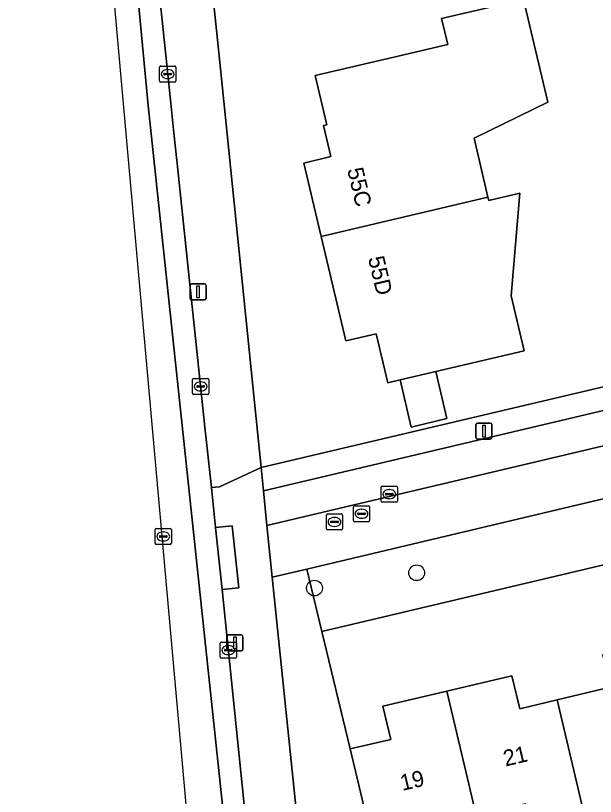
# Model space of a CAD drawing. Extents: x 158031 to 159244, y 380104 to 381214.
# Drawn here: x 158406.13 to 158442.08, y 380584.14 to 380632.61 of the extents above; entities that cross this region are included whole.
import ezdxf

# ---------------------------------------------------------------- set-up
doc = ezdxf.new("R2010")
doc.units = 0
for name, color, linetype in [('IMGEO_Boom', 7, 'Continuous'), ('IMGEO_Erf', 7, 'Continuous'), ('IMGEO_Groenvoorziening', 7, 'Continuous'), ('IMGEO_Hek', 7, 'Continuous'), ('IMGEO_Kolk', 7, 'Continuous'), ('IMGEO_Lichtmast', 7, 'Continuous'), ('IMGEO_Muur', 7, 'Continuous'), ('IMGEO_Pand', 7, 'Continuous'), ('IMGEO_Pand_nummerreeks', 7, 'Continuous'), ('IMGEO_Parkeervlak_open', 7, 'Continuous'), ('IMGEO_Rijbaan_lokaal_gesloten', 7, 'Continuous'), ('IMGEO_Rijbaan_lokaal_open', 7, 'Continuous'), ('IMGEO_Rioolput', 7, 'Continuous'), ('IMGEO_Voetpad_open', 7, 'Continuous')]:
    doc.layers.add(name, color=color, linetype=linetype)

msp = doc.modelspace()

# ---------------------------------------------------------------- linework, layer by layer
at = {"layer": 'IMGEO_Boom'}
for centre in [(158430.995, 380598.02), (158424.663, 380597.069)]:
    msp.add_circle(centre, 0.489, dxfattribs=at)
at = {"layer": 'IMGEO_Erf'}
for points in [[(158416.927, 380647.515), (158417.504, 380641.99), (158418.723, 380630.324), (158421.355, 380604.556), (158438.087, 380608.511), (158441.26, 380609.261), (158446.214, 380610.431), (158513.92, 380626.456), (158514.182, 380625.412), (158521.646, 380627.199), (158530.026, 380629.187), (158531.071, 380629.424), (158528.987, 380638.268), (158523.271, 380636.922), (158522.125, 380641.789), (158521.882, 380642.821), (158531.246, 380645.027), (158530.288, 380649.096), (158532.217, 380649.55), (158530.844, 380655.379)], [(158488.931, 380609.483), (158425.116, 380594.369), (158426.877, 380587.082), (158429.392, 380587.677), (158428.905, 380589.736), (158432.859, 380590.672), (158436.9, 380591.628), (158437.385, 380589.58), (158439.701, 380590.128), (158443.001, 380590.909)]]:
    msp.add_lwpolyline(points, dxfattribs=at)
msp.add_lwpolyline([(158437.659, 380611.799), (158432.176, 380610.508), (158432.864, 380607.588), (158430.651, 380607.066), (158429.963, 380609.987), (158429.21, 380609.81), (158428.491, 380612.862), (158426.599, 380612.417), (158425.072, 380618.901), (158423.999, 380623.457), (158425.681, 380623.852), (158425.227, 380625.779), (158425.423, 380625.825), (158424.704, 380628.88), (158429.571, 380630.026), (158432.919, 380630.814), (158432.54, 380632.429), (158437.631, 380633.627), (158439.133, 380627.241), (158434.555, 380624.991), (158435.415, 380621.336), (158435.466, 380621.12), (158437.403, 380621.576), (158436.855, 380615.214)], close=True, dxfattribs=at)
at = {"layer": 'IMGEO_Groenvoorziening'}
for points in [[(158506.752, 380617.853), (158424.178, 380598.251), (158425.116, 380594.369), (158488.931, 380609.483), (158491.005, 380609.937), (158500.182, 380612.101), (158507.64, 380613.869)], [(158424.178, 380598.251), (158422.041, 380597.744), (158425.085, 380568.092), (158431.096, 380569.492), (158428.682, 380579.455), (158426.877, 380587.082), (158425.116, 380594.369)]]:
    msp.add_lwpolyline(points, close=True, dxfattribs=at)
at = {"layer": 'IMGEO_Hek'}
msp.add_lwpolyline([(158446.214, 380610.431), (158441.26, 380609.261)], dxfattribs=at)
at = {"layer": 'IMGEO_Kolk'}
for p, q in [((158415.054, 380628.553), (158415.054, 380629.405)), ((158415.129, 380629.479), (158415.981, 380629.479)), ((158415.356, 380629.022), (158415.754, 380629.022)), ((158415.542, 380629.259), (158415.567, 380629.259)), ((158416.055, 380629.405), (158416.055, 380628.553)), ((158415.313, 380628.973), (158415.313, 380628.985)), ((158415.751, 380628.936), (158415.353, 380628.936)), ((158415.565, 380628.699), (158415.54, 380628.699)), ((158415.797, 380628.985), (158415.797, 380628.973)), ((158415.981, 380628.479), (158415.129, 380628.479)), ((158417.101, 380609.16), (158417.101, 380610.012)), ((158417.176, 380610.086), (158418.028, 380610.086)), ((158417.403, 380609.629), (158417.801, 380609.629)), ((158417.589, 380609.866), (158417.614, 380609.866)), ((158418.102, 380610.012), (158418.102, 380609.16)), ((158417.36, 380609.58), (158417.36, 380609.592)), ((158417.798, 380609.543), (158417.4, 380609.543)), ((158417.612, 380609.306), (158417.587, 380609.306)), ((158417.844, 380609.592), (158417.844, 380609.58)), ((158418.028, 380609.086), (158417.176, 380609.086)), ((158428.8, 380602.474), (158428.8, 380603.326)), ((158428.875, 380603.4), (158429.727, 380603.4)), ((158429.801, 380603.326), (158429.801, 380602.474)), ((158429.059, 380602.894), (158429.059, 380602.906)), ((158429.497, 380602.857), (158429.099, 380602.857)), ((158429.102, 380602.943), (158429.5, 380602.943)), ((158429.288, 380603.18), (158429.313, 380603.18)), ((158429.543, 380602.906), (158429.543, 380602.894)), ((158429.727, 380602.4), (158428.875, 380602.4)), ((158429.311, 380602.62), (158429.286, 380602.62)), ((158418.816, 380592.79), (158418.816, 380593.642)), ((158418.891, 380593.716), (158419.743, 380593.716)), ((158419.817, 380593.642), (158419.817, 380592.79)), ((158419.075, 380593.21), (158419.075, 380593.222)), ((158419.513, 380593.173), (158419.115, 380593.173)), ((158419.118, 380593.259), (158419.516, 380593.259)), ((158419.304, 380593.496), (158419.329, 380593.496)), ((158419.559, 380593.222), (158419.559, 380593.21)), ((158419.743, 380592.716), (158418.891, 380592.716)), ((158419.327, 380592.936), (158419.302, 380592.936))]:
    msp.add_line(p, q, dxfattribs=at)
for points in [[(158415.054, 380628.553), (158415.054, 380629.405)], [(158415.129, 380629.479), (158415.981, 380629.479)], [(158416.055, 380629.405), (158416.055, 380628.553)], [(158415.981, 380628.479), (158415.129, 380628.479)], [(158417.101, 380609.16), (158417.101, 380610.012)], [(158417.176, 380610.086), (158418.028, 380610.086)], [(158418.102, 380610.012), (158418.102, 380609.16)], [(158418.028, 380609.086), (158417.176, 380609.086)], [(158428.8, 380602.474), (158428.8, 380603.326)], [(158428.875, 380603.4), (158429.727, 380603.4)], [(158429.801, 380603.326), (158429.801, 380602.474)], [(158429.727, 380602.4), (158428.875, 380602.4)], [(158418.816, 380592.79), (158418.816, 380593.642)], [(158418.891, 380593.716), (158419.743, 380593.716)], [(158419.817, 380593.642), (158419.817, 380592.79)], [(158419.743, 380592.716), (158418.891, 380592.716)]]:
    msp.add_lwpolyline(points, dxfattribs=at)
for centre, radius, start, end in [((158415.131, 380629.403), 0.0765, 91.552, 178.448), ((158415.131, 380629.403), 0.0765, 91.552, 178.448), ((158415.353, 380628.982), 0.0403, 85.8775, 175.7526), ((158415.758, 380628.984), 0.0386, 1.7309, 96.639), ((158415.979, 380629.403), 0.0765, 1.552, 88.448), ((158415.979, 380629.403), 0.0765, 1.552, 88.448), ((158415.131, 380628.555), 0.0765, 181.552, 268.448), ((158415.131, 380628.555), 0.0765, 181.552, 268.448), ((158415.35, 380628.972), 0.0366, 178.938, 274.7102), ((158415.754, 380628.979), 0.043, 264.8664, 352.4533), ((158415.979, 380628.555), 0.0765, 271.552, 358.448), ((158415.979, 380628.555), 0.0765, 271.552, 358.448), ((158417.178, 380610.01), 0.0765, 91.552, 178.448), ((158417.178, 380610.01), 0.0765, 91.552, 178.448), ((158417.4, 380609.589), 0.0403, 85.8775, 175.7526), ((158417.805, 380609.591), 0.0386, 1.7309, 96.639), ((158418.026, 380610.01), 0.0765, 1.552, 88.448), ((158418.026, 380610.01), 0.0765, 1.552, 88.448), ((158417.178, 380609.162), 0.0765, 181.552, 268.448), ((158417.178, 380609.162), 0.0765, 181.552, 268.448), ((158417.397, 380609.579), 0.0366, 178.938, 274.7102), ((158417.801, 380609.586), 0.043, 264.8664, 352.4533), ((158418.026, 380609.162), 0.0765, 271.552, 358.448), ((158418.026, 380609.162), 0.0765, 271.552, 358.448), ((158428.877, 380603.324), 0.0765, 91.552, 178.448), ((158428.877, 380603.324), 0.0765, 91.552, 178.448), ((158429.725, 380603.324), 0.0765, 1.552, 88.448), ((158429.725, 380603.324), 0.0765, 1.552, 88.448), ((158429.099, 380602.903), 0.0403, 85.8775, 175.7526), ((158429.096, 380602.893), 0.0366, 178.938, 274.7102), ((158429.5, 380602.9), 0.043, 264.8664, 352.4533), ((158429.504, 380602.905), 0.0386, 1.7309, 96.639), ((158428.877, 380602.476), 0.0765, 181.552, 268.448), ((158428.877, 380602.476), 0.0765, 181.552, 268.448), ((158429.725, 380602.476), 0.0765, 271.552, 358.448), ((158429.725, 380602.476), 0.0765, 271.552, 358.448), ((158418.893, 380593.64), 0.0765, 91.552, 178.448), ((158418.893, 380593.64), 0.0765, 91.552, 178.448), ((158419.741, 380593.64), 0.0765, 1.552, 88.448), ((158419.741, 380593.64), 0.0765, 1.552, 88.448), ((158419.115, 380593.219), 0.0403, 85.8775, 175.7526), ((158419.112, 380593.209), 0.0366, 178.938, 274.7102), ((158419.516, 380593.216), 0.043, 264.8664, 352.4533), ((158419.52, 380593.221), 0.0386, 1.7309, 96.639), ((158418.893, 380592.792), 0.0765, 181.552, 268.448), ((158418.893, 380592.792), 0.0765, 181.552, 268.448), ((158419.741, 380592.792), 0.0765, 271.552, 358.448), ((158419.741, 380592.792), 0.0765, 271.552, 358.448)]:
    msp.add_arc(centre, radius, start, end, dxfattribs=at)
for centre, major_axis, ratio, start_param, end_param in [((158415.541, 380628.979), (-0.387, 0.002), 0.722429, 4.712389, 7.853982), ((158415.566, 380628.979), (-0.39, 0.002), 0.717154, 1.570796, 4.712389), ((158417.588, 380609.586), (-0.387, 0.002), 0.722429, 4.712389, 7.853982), ((158417.613, 380609.586), (-0.39, 0.002), 0.717154, 1.570796, 4.712389), ((158429.287, 380602.9), (-0.387, 0.002), 0.722429, 4.712389, 7.853982), ((158429.312, 380602.9), (-0.39, 0.002), 0.717154, 1.570796, 4.712389), ((158419.303, 380593.216), (-0.387, 0.002), 0.722429, 4.712389, 7.853982), ((158419.328, 380593.216), (-0.39, 0.002), 0.717154, 1.570796, 4.712389)]:
    msp.add_ellipse(centre, major_axis=major_axis, ratio=ratio, start_param=start_param, end_param=end_param, dxfattribs=at)
at = {"layer": 'IMGEO_Lichtmast'}
for p, q in [((158417.043, 380615.956), (158417.833, 380615.956)), ((158417.833, 380615.956), (158417.043, 380615.956)), ((158416.943, 380615.056), (158416.943, 380615.856)), ((158416.943, 380615.856), (158416.943, 380615.056)), ((158417.933, 380615.856), (158417.933, 380615.056)), ((158417.933, 380615.056), (158417.933, 380615.856)), ((158417.833, 380614.956), (158417.043, 380614.956)), ((158417.043, 380614.956), (158417.833, 380614.956)), ((158434.672, 380606.417), (158434.672, 380607.217)), ((158434.672, 380607.217), (158434.672, 380606.417)), ((158434.772, 380607.317), (158435.562, 380607.317)), ((158435.562, 380607.317), (158434.772, 380607.317)), ((158435.662, 380607.217), (158435.662, 380606.417)), ((158435.662, 380606.417), (158435.662, 380607.217)), ((158435.562, 380606.317), (158434.772, 380606.317)), ((158434.772, 380606.317), (158435.562, 380606.317)), ((158419.332, 380594.165), (158420.122, 380594.165)), ((158420.122, 380594.165), (158419.332, 380594.165)), ((158419.232, 380593.265), (158419.232, 380594.065)), ((158419.232, 380594.065), (158419.232, 380593.265)), ((158420.222, 380594.065), (158420.222, 380593.265)), ((158420.222, 380593.265), (158420.222, 380594.065)), ((158420.122, 380593.165), (158419.332, 380593.165)), ((158419.332, 380593.165), (158420.122, 380593.165))]:
    msp.add_line(p, q, dxfattribs=at)
for points in [[(158417.363, 380615.831), (158417.513, 380615.831), (158417.513, 380615.081), (158417.363, 380615.081), (158417.363, 380615.831)], [(158435.092, 380607.192), (158435.242, 380607.192), (158435.242, 380606.442), (158435.092, 380606.442), (158435.092, 380607.192)], [(158419.652, 380594.04), (158419.802, 380594.04), (158419.802, 380593.29), (158419.652, 380593.29), (158419.652, 380594.04)]]:
    msp.add_lwpolyline(points, dxfattribs=at)
for centre, start, end in [((158417.043, 380615.856), 90, 180), ((158417.043, 380615.856), 90, 180), ((158417.833, 380615.856), 0, 90), ((158417.833, 380615.856), 360, 90), ((158417.043, 380615.056), 180, 270), ((158417.043, 380615.056), 180, 270), ((158417.833, 380615.056), 270, 0), ((158417.833, 380615.056), 270, 0), ((158434.772, 380607.217), 90, 180), ((158434.772, 380607.217), 90, 180), ((158435.562, 380607.217), 0, 90), ((158435.562, 380607.217), 360, 90), ((158434.772, 380606.417), 180, 270), ((158434.772, 380606.417), 180, 270), ((158435.562, 380606.417), 270, 0), ((158435.562, 380606.417), 270, 0), ((158419.332, 380594.065), 90, 180), ((158419.332, 380594.065), 90, 180), ((158420.122, 380594.065), 0, 90), ((158420.122, 380594.065), 360, 90), ((158419.332, 380593.265), 180, 270), ((158419.332, 380593.265), 180, 270), ((158420.122, 380593.265), 270, 0), ((158420.122, 380593.265), 270, 0)]:
    msp.add_arc(centre, 0.1, start, end, dxfattribs=at)
at = {"layer": 'IMGEO_Muur'}
for points in [[(158418.723, 380630.324), (158417.504, 380641.99)], [(158441.26, 380609.261), (158438.087, 380608.511)]]:
    msp.add_lwpolyline(points, dxfattribs=at)
at = {"layer": 'IMGEO_Pand'}
for points in [[(158425.072, 380618.901), (158435.415, 380621.336), (158434.555, 380624.991), (158439.133, 380627.241), (158437.631, 380633.627), (158432.54, 380632.429), (158432.919, 380630.814), (158429.571, 380630.026), (158424.704, 380628.88), (158425.423, 380625.825), (158425.227, 380625.779), (158425.681, 380623.852), (158423.999, 380623.457)], [(158437.403, 380621.576), (158435.466, 380621.12), (158435.415, 380621.336), (158425.072, 380618.901), (158426.599, 380612.417), (158428.491, 380612.862), (158429.21, 380609.81), (158429.963, 380609.987), (158432.176, 380610.508), (158437.659, 380611.799), (158436.855, 380615.214)], [(158432.176, 380610.508), (158429.963, 380609.987), (158430.651, 380607.066), (158432.864, 380607.588)], [(158439.701, 380590.128), (158441.507, 380582.497), (158444.536, 380583.214), (158444.079, 380585.148), (158447.406, 380585.935), (158445.579, 380593.649), (158442.524, 380592.926), (158443.001, 380590.909)], [(158439.701, 380590.128), (158437.385, 380589.58), (158436.9, 380591.628), (158432.859, 380590.672), (158434.681, 380582.983), (158437.72, 380583.702), (158438.191, 380581.713), (158441.507, 380582.497)], [(158432.859, 380590.672), (158428.905, 380589.736), (158429.392, 380587.677), (158426.877, 380587.082), (158428.682, 380579.455), (158431.909, 380580.219), (158431.437, 380582.215), (158434.681, 380582.983)]]:
    msp.add_lwpolyline(points, close=True, dxfattribs=at)
at = {"layer": 'IMGEO_Parkeervlak_open'}
msp.add_lwpolyline([(158507.663, 380623.484), (158421.491, 380603.098), (158421.707, 380600.951), (158508.189, 380621.442)], close=True, dxfattribs=at)
at = {"layer": 'IMGEO_Rijbaan_lokaal_gesloten'}
for points in [[(158413.789, 380649.734), (158409.858, 380670.847), (158409.491, 380672.368), (158408.127, 380672.053), (158406.127, 380671.591), (158409.043, 380659.289), (158410.456, 380653.327), (158415.505, 380596.808), (158424.244, 380498.985), (158407.741, 380473.826)], [(158420.225, 380571.721), (158414.351, 380627.022), (158412.561, 380645.899), (158413.784, 380645.974)]]:
    msp.add_lwpolyline(points, dxfattribs=at)
msp.add_lwpolyline([(158426.535, 380511.584), (158427.809, 380511.591), (158427.489, 380514.895), (158422.164, 380565.415), (158421.809, 380568.833), (158418.932, 380596.973), (158418.795, 380598.318), (158418.53, 380600.821), (158418.267, 380603.305), (158417.868, 380607.069), (158416.136, 380623.426), (158415.915, 380625.516), (158415.743, 380627.168), (158413.784, 380645.974), (158412.561, 380645.899), (158414.351, 380627.022), (158420.225, 380571.721), (158420.529, 380568.655)], close=True, dxfattribs=at)
at = {"layer": 'IMGEO_Rijbaan_lokaal_open'}
msp.add_lwpolyline([(158513.999, 380619.504), (158513.405, 380622.477), (158513.36, 380622.667), (158511.199, 380622.155), (158508.189, 380621.442), (158421.707, 380600.951), (158422.041, 380597.744), (158424.178, 380598.251), (158506.752, 380617.853)], close=True, dxfattribs=at)
at = {"layer": 'IMGEO_Rioolput'}
for p, q in [((158427.074, 380601.258), (158427.074, 380602.11)), ((158427.149, 380602.184), (158428.001, 380602.184)), ((158427.562, 380601.964), (158427.587, 380601.964)), ((158428.075, 380602.11), (158428.075, 380601.258)), ((158425.4, 380600.75), (158425.4, 380601.602)), ((158425.475, 380601.676), (158426.327, 380601.676)), ((158425.888, 380601.456), (158425.913, 380601.456)), ((158426.401, 380601.602), (158426.401, 380600.75)), ((158427.333, 380601.678), (158427.333, 380601.69)), ((158427.771, 380601.641), (158427.373, 380601.641)), ((158427.376, 380601.727), (158427.774, 380601.727)), ((158427.585, 380601.404), (158427.56, 380601.404)), ((158427.817, 380601.69), (158427.817, 380601.678)), ((158425.659, 380601.17), (158425.659, 380601.182)), ((158426.097, 380601.133), (158425.699, 380601.133)), ((158425.702, 380601.219), (158426.1, 380601.219)), ((158426.143, 380601.182), (158426.143, 380601.17)), ((158428.001, 380601.184), (158427.149, 380601.184)), ((158414.782, 380599.848), (158414.782, 380600.7)), ((158414.857, 380600.774), (158415.709, 380600.774)), ((158415.27, 380600.554), (158415.295, 380600.554)), ((158415.783, 380600.7), (158415.783, 380599.848)), ((158426.327, 380600.676), (158425.475, 380600.676)), ((158425.911, 380600.896), (158425.886, 380600.896)), ((158415.041, 380600.268), (158415.041, 380600.28)), ((158415.479, 380600.231), (158415.081, 380600.231)), ((158415.084, 380600.317), (158415.482, 380600.317)), ((158415.293, 380599.994), (158415.268, 380599.994)), ((158415.525, 380600.28), (158415.525, 380600.268)), ((158415.709, 380599.774), (158414.857, 380599.774))]:
    msp.add_line(p, q, dxfattribs=at)
for points in [[(158427.074, 380601.258), (158427.074, 380602.11)], [(158427.149, 380602.184), (158428.001, 380602.184)], [(158428.075, 380602.11), (158428.075, 380601.258)], [(158425.4, 380600.75), (158425.4, 380601.602)], [(158425.475, 380601.676), (158426.327, 380601.676)], [(158426.401, 380601.602), (158426.401, 380600.75)], [(158428.001, 380601.184), (158427.149, 380601.184)], [(158414.782, 380599.848), (158414.782, 380600.7)], [(158414.857, 380600.774), (158415.709, 380600.774)], [(158415.783, 380600.7), (158415.783, 380599.848)], [(158426.327, 380600.676), (158425.475, 380600.676)], [(158415.709, 380599.774), (158414.857, 380599.774)]]:
    msp.add_lwpolyline(points, dxfattribs=at)
for centre, radius, start, end in [((158427.151, 380602.108), 0.0765, 91.552, 178.448), ((158427.151, 380602.108), 0.0765, 91.552, 178.448), ((158427.999, 380602.108), 0.0765, 1.552, 88.448), ((158427.999, 380602.108), 0.0765, 1.552, 88.448), ((158425.477, 380601.6), 0.0765, 91.552, 178.448), ((158425.477, 380601.6), 0.0765, 91.552, 178.448), ((158426.325, 380601.6), 0.0765, 1.552, 88.448), ((158426.325, 380601.6), 0.0765, 1.552, 88.448), ((158427.373, 380601.687), 0.0403, 85.8775, 175.7526), ((158427.37, 380601.677), 0.0366, 178.938, 274.7102), ((158427.774, 380601.684), 0.043, 264.8664, 352.4533), ((158427.778, 380601.689), 0.0386, 1.7309, 96.639), ((158425.699, 380601.179), 0.0403, 85.8775, 175.7526), ((158425.696, 380601.169), 0.0366, 178.938, 274.7102), ((158426.1, 380601.176), 0.043, 264.8664, 352.4533), ((158426.104, 380601.181), 0.0386, 1.7309, 96.639), ((158427.151, 380601.26), 0.0765, 181.552, 268.448), ((158427.151, 380601.26), 0.0765, 181.552, 268.448), ((158427.999, 380601.26), 0.0765, 271.552, 358.448), ((158427.999, 380601.26), 0.0765, 271.552, 358.448), ((158414.859, 380600.698), 0.0765, 91.552, 178.448), ((158414.859, 380600.698), 0.0765, 91.552, 178.448), ((158415.707, 380600.698), 0.0765, 1.552, 88.448), ((158415.707, 380600.698), 0.0765, 1.552, 88.448), ((158425.477, 380600.752), 0.0765, 181.552, 268.448), ((158425.477, 380600.752), 0.0765, 181.552, 268.448), ((158426.325, 380600.752), 0.0765, 271.552, 358.448), ((158426.325, 380600.752), 0.0765, 271.552, 358.448), ((158415.081, 380600.277), 0.0403, 85.8775, 175.7526), ((158415.078, 380600.267), 0.0366, 178.938, 274.7102), ((158415.482, 380600.274), 0.043, 264.8664, 352.4533), ((158415.486, 380600.279), 0.0386, 1.7309, 96.639), ((158414.859, 380599.85), 0.0765, 181.552, 268.448), ((158414.859, 380599.85), 0.0765, 181.552, 268.448), ((158415.707, 380599.85), 0.0765, 271.552, 358.448), ((158415.707, 380599.85), 0.0765, 271.552, 358.448)]:
    msp.add_arc(centre, radius, start, end, dxfattribs=at)
for centre, major_axis, ratio, start_param, end_param in [((158427.561, 380601.684), (-0.387, 0.002), 0.722429, 4.712389, 7.853982), ((158427.586, 380601.684), (-0.39, 0.002), 0.717154, 1.570796, 4.712389), ((158425.887, 380601.176), (-0.387, 0.002), 0.722429, 4.712389, 7.853982), ((158425.912, 380601.176), (-0.39, 0.002), 0.717154, 1.570796, 4.712389), ((158415.269, 380600.274), (-0.387, 0.002), 0.722429, 4.712389, 7.853982), ((158415.294, 380600.274), (-0.39, 0.002), 0.717154, 1.570796, 4.712389)]:
    msp.add_ellipse(centre, major_axis=major_axis, ratio=ratio, start_param=start_param, end_param=end_param, dxfattribs=at)
at = {"layer": 'IMGEO_Voetpad_open'}
for points in [[(158413.784, 380645.974), (158415.743, 380627.168), (158415.915, 380625.516), (158416.136, 380623.426), (158417.868, 380607.069), (158418.267, 380603.305), (158418.764, 380603.355), (158421.355, 380604.556), (158418.723, 380630.324), (158417.504, 380641.99)], [(158560.659, 380635.948), (158557.728, 380635.248), (158552.455, 380633.99), (158541.542, 380631.386), (158538.841, 380631.254), (158531.071, 380629.424), (158530.026, 380629.187), (158521.646, 380627.199), (158514.182, 380625.412), (158513.92, 380626.456), (158446.214, 380610.431), (158441.26, 380609.261), (158438.087, 380608.511), (158421.355, 380604.556), (158421.491, 380603.098), (158507.663, 380623.484), (158508.189, 380621.442), (158511.199, 380622.155), (158513.36, 380622.667), (158513.405, 380622.477), (158516.204, 380623.141), (158516.005, 380623.969), (158540.301, 380629.746)], [(158425.085, 380568.092), (158422.041, 380597.744), (158421.707, 380600.951), (158421.491, 380603.098), (158421.355, 380604.556), (158418.764, 380603.355), (158418.267, 380603.305), (158418.53, 380600.821), (158419.564, 380600.929), (158419.966, 380597.081), (158418.932, 380596.973), (158421.809, 380568.833)]]:
    msp.add_lwpolyline(points, dxfattribs=at)
msp.add_lwpolyline([(158418.932, 380596.973), (158419.966, 380597.081), (158419.564, 380600.929), (158418.53, 380600.821), (158418.795, 380598.318)], close=True, dxfattribs=at)

# ---------------------------------------------------------------- texts
at = {"layer": 'IMGEO_Pand_nummerreeks'}
for s, rotation, p in [('55C', 283.2521, (158426.683, 380623.053)), ('55D', 283.2523, (158427.978, 380617.557)), ('21', 13.317, (158436.501, 380585.989)), ('19', 13.317, (158430.104, 380584.475))]:
    msp.add_text(s, height=1, rotation=rotation, dxfattribs=at).set_placement(p)

doc.saveas('drawing.dxf')
